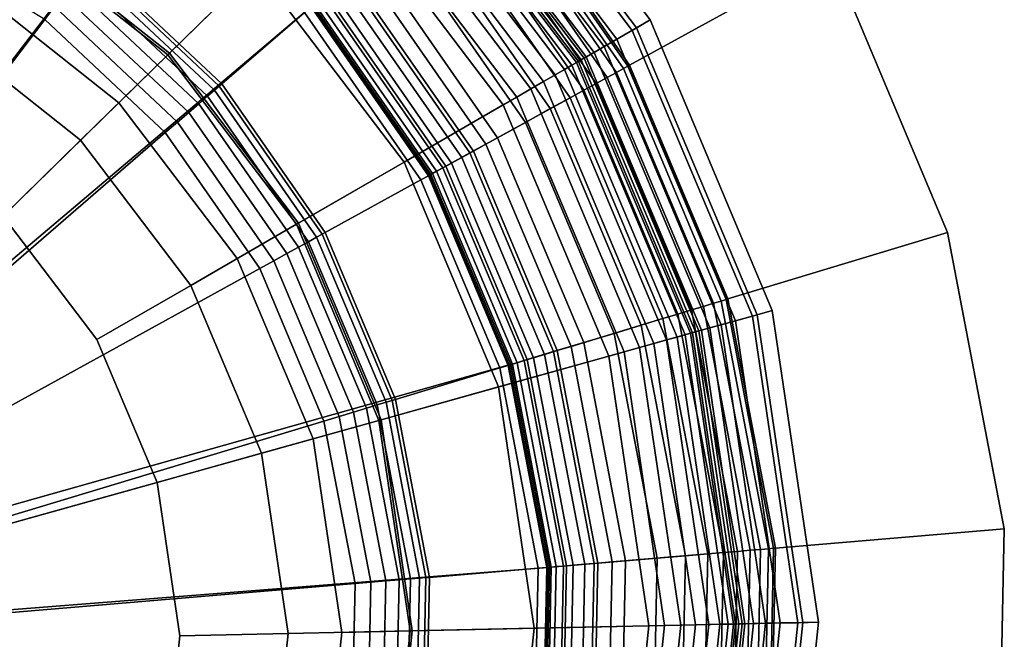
# Model space of a CAD drawing. Extents: x -43.1 to 43.1, y -41.3 to 41.3.
# Tile 500 of 656: x 31.441 to 32.397, y -12.668 to -12.067. Entities that reach past the tile are written whole.
import ezdxf

# ---------------------------------------------------------------- set-up
doc = ezdxf.new("R2010")
doc.units = 0
for name, color, linetype in [('LAMP', 7, 'CONTINUOUS'), ('LAMP_SUPPORT', 18, 'CONTINUOUS'), ('METAL_BASE', 254, 'CONTINUOUS')]:
    doc.layers.add(name, color=color, linetype=linetype)

msp = doc.modelspace()

# ---------------------------------------------------------------- linework, layer by layer
at = {"layer": 'LAMP'}
for points in [[(31.4242, -11.9711, 22.6428), (31.5865, -12.0997, 22.6428), (31.7614, -11.9283, 22.6352), (31.551, -11.7616, 22.6352)], [(31.8538, -11.8378, 24.3843), (32.0357, -12.0774, 24.3843), (32.0531, -12.0673, 24.6401), (31.8681, -11.8238, 24.6401)], [(31.8681, -11.8238, 24.6401), (32.0531, -12.0673, 24.6401), (32.0399, -12.075, 24.7579), (31.8572, -11.8344, 24.7579)], [(31.8572, -11.8344, 24.7579), (32.0399, -12.075, 24.7579), (31.9891, -12.1043, 24.8806), (31.8153, -11.8755, 24.8806)], [(31.8415, -11.8498, 24.0998), (32.0209, -12.0859, 24.0998), (32.0357, -12.0774, 24.3843), (31.8538, -11.8378, 24.3843)], [(31.8313, -11.8598, 23.7996), (32.0085, -12.0931, 23.7996), (32.0209, -12.0859, 24.0998), (31.8415, -11.8498, 24.0998)], [(31.817, -11.8738, 23.2036), (31.9912, -12.1031, 23.2036), (31.9987, -12.0988, 23.4966), (31.8232, -11.8677, 23.4966)], [(31.8232, -11.8677, 23.4966), (31.9987, -12.0988, 23.4966), (32.0085, -12.0931, 23.7996), (31.8313, -11.8598, 23.7996)], [(31.4855, -11.8698, 25.107), (31.6711, -12.0168, 25.107), (31.585, -12.1012, 25.1939), (31.4231, -11.973, 25.1939)], [(31.8153, -11.8755, 24.8806), (31.9891, -12.1043, 24.8806), (31.9106, -12.1496, 24.9998), (31.7506, -11.9389, 24.9998)], [(31.8107, -11.88, 22.6997), (31.9835, -12.1075, 22.6997), (31.9862, -12.106, 22.9337), (31.8129, -11.8778, 22.9337)], [(31.8129, -11.8778, 22.9337), (31.9862, -12.106, 22.9337), (31.9912, -12.1031, 23.2036), (31.817, -11.8738, 23.2036)], [(31.7997, -11.8908, 22.6586), (31.9701, -12.1153, 22.6586), (31.9772, -12.1112, 22.6707), (31.8055, -11.8851, 22.6707)], [(31.8055, -11.8851, 22.6707), (31.9772, -12.1112, 22.6707), (31.9818, -12.1085, 22.6845), (31.8093, -11.8813, 22.6845)], [(31.8093, -11.8813, 22.6845), (31.9818, -12.1085, 22.6845), (31.9835, -12.1075, 22.6997), (31.8107, -11.88, 22.6997)], [(31.792, -11.8983, 22.6486), (31.9609, -12.1206, 22.6486), (31.9701, -12.1153, 22.6586), (31.7997, -11.8908, 22.6586)], [(31.7726, -11.9174, 22.6365), (31.9373, -12.1342, 22.6365), (31.9498, -12.127, 22.6411), (31.7829, -11.9073, 22.6411)], [(31.7829, -11.9073, 22.6411), (31.9498, -12.127, 22.6411), (31.9609, -12.1206, 22.6486), (31.792, -11.8983, 22.6486)], [(31.7614, -11.9283, 22.6352), (31.9237, -12.1421, 22.6352), (31.9373, -12.1342, 22.6365), (31.7726, -11.9174, 22.6365)], [(31.5865, -12.0997, 22.6428), (31.7117, -12.2646, 22.6428), (31.9237, -12.1421, 22.6352), (31.7614, -11.9283, 22.6352)], [(31.7506, -11.9389, 24.9998), (31.9106, -12.1496, 24.9998), (31.8143, -12.2053, 25.107), (31.6711, -12.0168, 25.107)], [(31.3887, -12.0298, 22.1434), (31.2152, -11.9526, 22.1434), (30.9965, -12.6777, 22.1433), (31.5375, -12.1477, 22.1433)], [(31.4231, -11.973, 25.1939), (31.585, -12.1012, 25.1939), (31.5003, -12.1841, 25.2522), (31.3617, -12.0744, 25.2522)], [(31.3887, -12.0298, 22.1434), (31.5375, -12.1477, 22.1433), (31.5865, -12.0997, 22.6428), (31.4242, -11.9711, 22.6428)], [(31.6711, -12.0168, 25.107), (31.8143, -12.2053, 25.107), (31.7098, -12.2656, 25.1939), (31.585, -12.1012, 25.1939)], [(32.0357, -12.0774, 24.3843), (32.1524, -12.3547, 24.3843), (32.1717, -12.3493, 24.6401), (32.0531, -12.0673, 24.6401)], [(32.0531, -12.0673, 24.6401), (32.1717, -12.3493, 24.6401), (32.157, -12.3534, 24.7579), (32.0399, -12.075, 24.7579)], [(31.3617, -12.0744, 25.2522), (31.5003, -12.1841, 25.2522), (31.4252, -12.2577, 25.2735), (31.3073, -12.1643, 25.2735)], [(32.0399, -12.075, 24.7579), (32.157, -12.3534, 24.7579), (32.1005, -12.3692, 24.8806), (31.9891, -12.1043, 24.8806)], [(32.0209, -12.0859, 24.0998), (32.1359, -12.3593, 24.0998), (32.1524, -12.3547, 24.3843), (32.0357, -12.0774, 24.3843)], [(32.0085, -12.0931, 23.7996), (32.1222, -12.3631, 23.7996), (32.1359, -12.3593, 24.0998), (32.0209, -12.0859, 24.0998)], [(31.9987, -12.0988, 23.4966), (32.1112, -12.3662, 23.4966), (32.1222, -12.3631, 23.7996), (32.0085, -12.0931, 23.7996)], [(31.585, -12.1012, 25.1939), (31.7098, -12.2656, 25.1939), (31.6072, -12.3249, 25.2522), (31.5003, -12.1841, 25.2522)], [(31.5375, -12.1477, 22.1433), (31.6524, -12.2988, 22.1433), (31.7117, -12.2646, 22.6428), (31.5865, -12.0997, 22.6428)], [(31.9891, -12.1043, 24.8806), (32.1005, -12.3692, 24.8806), (32.0132, -12.3936, 24.9998), (31.9106, -12.1496, 24.9998)], [(31.9818, -12.1085, 22.6845), (32.0924, -12.3714, 22.6845), (32.0943, -12.3709, 22.6997), (31.9835, -12.1075, 22.6997)], [(31.9835, -12.1075, 22.6997), (32.0943, -12.3709, 22.6997), (32.0973, -12.3701, 22.9337), (31.9862, -12.106, 22.9337)], [(31.9862, -12.106, 22.9337), (32.0973, -12.3701, 22.9337), (32.1029, -12.3685, 23.2036), (31.9912, -12.1031, 23.2036)], [(31.9912, -12.1031, 23.2036), (32.1029, -12.3685, 23.2036), (32.1112, -12.3662, 23.4966), (31.9987, -12.0988, 23.4966)], [(31.9609, -12.1206, 22.6486), (32.0691, -12.3779, 22.6486), (32.0794, -12.3751, 22.6586), (31.9701, -12.1153, 22.6586)], [(31.9701, -12.1153, 22.6586), (32.0794, -12.3751, 22.6586), (32.0873, -12.3728, 22.6707), (31.9772, -12.1112, 22.6707)], [(31.9772, -12.1112, 22.6707), (32.0873, -12.3728, 22.6707), (32.0924, -12.3714, 22.6845), (31.9818, -12.1085, 22.6845)], [(31.9373, -12.1342, 22.6365), (32.0429, -12.3853, 22.6365), (32.0568, -12.3814, 22.6411), (31.9498, -12.127, 22.6411)], [(31.9498, -12.127, 22.6411), (32.0568, -12.3814, 22.6411), (32.0691, -12.3779, 22.6486), (31.9609, -12.1206, 22.6486)], [(31.9237, -12.1421, 22.6352), (32.0278, -12.3895, 22.6352), (32.0429, -12.3853, 22.6365), (31.9373, -12.1342, 22.6365)], [(31.7117, -12.2646, 22.6428), (31.792, -12.4554, 22.6428), (32.0278, -12.3895, 22.6352), (31.9237, -12.1421, 22.6352)], [(31.6524, -12.2988, 22.1433), (31.5375, -12.1477, 22.1433), (30.9965, -12.6777, 22.1433), (31.726, -12.4739, 22.1433)], [(31.9106, -12.1496, 24.9998), (32.0132, -12.3936, 24.9998), (31.9061, -12.4235, 25.107), (31.8143, -12.2053, 25.107)], [(31.5003, -12.1841, 25.2522), (31.6072, -12.3249, 25.2522), (31.5162, -12.3775, 25.2735), (31.4252, -12.2577, 25.2735)], [(31.8143, -12.2053, 25.107), (31.9061, -12.4235, 25.107), (31.7899, -12.456, 25.1939), (31.7098, -12.2656, 25.1939)], [(31.5162, -12.3775, 25.2735), (31.5746, -12.5162, 25.2735), (30.9965, -12.6777, 25.2735), (31.4252, -12.2577, 25.2735)], [(31.7098, -12.2656, 25.1939), (31.7899, -12.456, 25.1939), (31.6758, -12.4879, 25.2522), (31.6072, -12.3249, 25.2522)], [(31.6524, -12.2988, 22.1433), (31.726, -12.4739, 22.1433), (31.792, -12.4554, 22.6428), (31.7117, -12.2646, 22.6428)], [(31.6072, -12.3249, 25.2522), (31.6758, -12.4879, 25.2522), (31.5746, -12.5162, 25.2735), (31.5162, -12.3775, 25.2735)], [(32.157, -12.3534, 24.7579), (32.2012, -12.6522, 24.7579), (32.1426, -12.6534, 24.8806), (32.1005, -12.3692, 24.8806)], [(32.1359, -12.3593, 24.0998), (32.1793, -12.6526, 24.0998), (32.1964, -12.6523, 24.3843), (32.1524, -12.3547, 24.3843)], [(32.1524, -12.3547, 24.3843), (32.1964, -12.6523, 24.3843), (32.2165, -12.6518, 24.6401), (32.1717, -12.3493, 24.6401)], [(32.1717, -12.3493, 24.6401), (32.2165, -12.6518, 24.6401), (32.2012, -12.6522, 24.7579), (32.157, -12.3534, 24.7579)], [(32.1112, -12.3662, 23.4966), (32.1536, -12.6532, 23.4966), (32.165, -12.6529, 23.7996), (32.1222, -12.3631, 23.7996)], [(32.1222, -12.3631, 23.7996), (32.165, -12.6529, 23.7996), (32.1793, -12.6526, 24.0998), (32.1359, -12.3593, 24.0998)], [(32.1005, -12.3692, 24.8806), (32.1426, -12.6534, 24.8806), (32.052, -12.6553, 24.9998), (32.0132, -12.3936, 24.9998)], [(32.0691, -12.3779, 22.6486), (32.11, -12.6541, 22.6486), (32.1207, -12.6539, 22.6586), (32.0794, -12.3751, 22.6586)], [(32.0794, -12.3751, 22.6586), (32.1207, -12.6539, 22.6586), (32.1289, -12.6537, 22.6707), (32.0873, -12.3728, 22.6707)], [(32.0873, -12.3728, 22.6707), (32.1289, -12.6537, 22.6707), (32.1342, -12.6536, 22.6845), (32.0924, -12.3714, 22.6845)], [(32.0924, -12.3714, 22.6845), (32.1342, -12.6536, 22.6845), (32.1361, -12.6536, 22.6997), (32.0943, -12.3709, 22.6997)], [(32.0943, -12.3709, 22.6997), (32.1361, -12.6536, 22.6997), (32.1392, -12.6535, 22.9337), (32.0973, -12.3701, 22.9337)], [(32.0973, -12.3701, 22.9337), (32.1392, -12.6535, 22.9337), (32.145, -12.6534, 23.2036), (32.1029, -12.3685, 23.2036)], [(32.1029, -12.3685, 23.2036), (32.145, -12.6534, 23.2036), (32.1536, -12.6532, 23.4966), (32.1112, -12.3662, 23.4966)], [(32.0429, -12.3853, 22.6365), (32.0828, -12.6547, 22.6365), (32.0972, -12.6544, 22.6411), (32.0568, -12.3814, 22.6411)], [(32.0568, -12.3814, 22.6411), (32.0972, -12.6544, 22.6411), (32.11, -12.6541, 22.6486), (32.0691, -12.3779, 22.6486)], [(31.792, -12.4554, 22.6428), (31.8223, -12.6602, 22.6428), (32.0671, -12.655, 22.6352), (32.0278, -12.3895, 22.6352)], [(32.0132, -12.3936, 24.9998), (32.052, -12.6553, 24.9998), (31.9407, -12.6577, 25.107), (31.9061, -12.4235, 25.107)], [(32.0278, -12.3895, 22.6352), (32.0671, -12.655, 22.6352), (32.0828, -12.6547, 22.6365), (32.0429, -12.3853, 22.6365)], [(31.9061, -12.4235, 25.107), (31.9407, -12.6577, 25.107), (31.8202, -12.6603, 25.1939), (31.7899, -12.456, 25.1939)], [(31.7899, -12.456, 25.1939), (31.8202, -12.6603, 25.1939), (31.7017, -12.6628, 25.2522), (31.6758, -12.4879, 25.2522)], [(31.726, -12.4739, 22.1433), (31.7538, -12.6617, 22.1433), (31.8223, -12.6602, 22.6428), (31.792, -12.4554, 22.6428)], [(31.7538, -12.6617, 22.1433), (31.726, -12.4739, 22.1433), (30.9965, -12.6777, 22.1433), (31.734, -12.8505, 22.1433)], [(31.6758, -12.4879, 25.2522), (31.7017, -12.6628, 25.2522), (31.5966, -12.665, 25.2735), (31.5746, -12.5162, 25.2735)], [(31.5966, -12.665, 25.2735), (31.5809, -12.8146, 25.2735), (30.9965, -12.6777, 25.2735), (31.5746, -12.5162, 25.2735)], [(32.2012, -12.6522, 24.7579), (32.1697, -12.9526, 24.7579), (32.1127, -12.9392, 24.8806), (32.1426, -12.6534, 24.8806)], [(32.165, -12.6529, 23.7996), (32.1345, -12.9443, 23.7996), (32.1484, -12.9476, 24.0998), (32.1793, -12.6526, 24.0998)], [(32.1793, -12.6526, 24.0998), (32.1484, -12.9476, 24.0998), (32.1651, -12.9515, 24.3843), (32.1964, -12.6523, 24.3843)], [(32.1964, -12.6523, 24.3843), (32.1651, -12.9515, 24.3843), (32.1846, -12.956, 24.6401), (32.2165, -12.6518, 24.6401)], [(32.2165, -12.6518, 24.6401), (32.1846, -12.956, 24.6401), (32.1697, -12.9526, 24.7579), (32.2012, -12.6522, 24.7579)], [(31.8202, -12.6603, 25.1939), (31.7986, -12.8656, 25.1939), (31.6832, -12.8386, 25.2522), (31.7017, -12.6628, 25.2522)], [(31.7538, -12.6617, 22.1433), (31.734, -12.8505, 22.1433), (31.8007, -12.8661, 22.6428), (31.8223, -12.6602, 22.6428)], [(31.9407, -12.6577, 25.107), (31.916, -12.8931, 25.107), (31.7986, -12.8656, 25.1939), (31.8202, -12.6603, 25.1939)], [(31.8223, -12.6602, 22.6428), (31.8007, -12.8661, 22.6428), (32.0391, -12.922, 22.6352), (32.0671, -12.655, 22.6352)], [(32.052, -12.6553, 24.9998), (32.0244, -12.9185, 24.9998), (31.916, -12.8931, 25.107), (31.9407, -12.6577, 25.107)], [(32.1426, -12.6534, 24.8806), (32.1127, -12.9392, 24.8806), (32.0244, -12.9185, 24.9998), (32.052, -12.6553, 24.9998)], [(32.0671, -12.655, 22.6352), (32.0391, -12.922, 22.6352), (32.0544, -12.9255, 22.6365), (32.0828, -12.6547, 22.6365)], [(32.0828, -12.6547, 22.6365), (32.0544, -12.9255, 22.6365), (32.0684, -12.9288, 22.6411), (32.0972, -12.6544, 22.6411)], [(32.0972, -12.6544, 22.6411), (32.0684, -12.9288, 22.6411), (32.0809, -12.9318, 22.6486), (32.11, -12.6541, 22.6486)], [(32.11, -12.6541, 22.6486), (32.0809, -12.9318, 22.6486), (32.0913, -12.9342, 22.6586), (32.1207, -12.6539, 22.6586)], [(32.1207, -12.6539, 22.6586), (32.0913, -12.9342, 22.6586), (32.0993, -12.9361, 22.6707), (32.1289, -12.6537, 22.6707)], [(32.1289, -12.6537, 22.6707), (32.0993, -12.9361, 22.6707), (32.1045, -12.9373, 22.6845), (32.1342, -12.6536, 22.6845)], [(32.1342, -12.6536, 22.6845), (32.1045, -12.9373, 22.6845), (32.1064, -12.9377, 22.6997), (32.1361, -12.6536, 22.6997)], [(32.1361, -12.6536, 22.6997), (32.1064, -12.9377, 22.6997), (32.1093, -12.9384, 22.9337), (32.1392, -12.6535, 22.9337)], [(32.1392, -12.6535, 22.9337), (32.1093, -12.9384, 22.9337), (32.115, -12.9397, 23.2036), (32.145, -12.6534, 23.2036)], [(32.145, -12.6534, 23.2036), (32.115, -12.9397, 23.2036), (32.1234, -12.9417, 23.4966), (32.1536, -12.6532, 23.4966)], [(32.1536, -12.6532, 23.4966), (32.1234, -12.9417, 23.4966), (32.1345, -12.9443, 23.7996), (32.165, -12.6529, 23.7996)], [(31.7017, -12.6628, 25.2522), (31.6832, -12.8386, 25.2522), (31.5809, -12.8146, 25.2735), (31.5966, -12.665, 25.2735)]]:
    msp.add_3dface(points, dxfattribs=at)
at = {"layer": 'LAMP_SUPPORT'}
for points in [[(31.0114, -12.6572, 21.5662), (31.408, -11.8136, 21.5662), (31.579, -11.9171, 21.5662)], [(32.0272, -12.1144, 18.9723), (31.8874, -11.9135, 18.9723), (31.8815, -11.9185, 18.9601), (32.0204, -12.1182, 18.9601)], [(32.0204, -12.1182, 22.5061), (31.8815, -11.9185, 22.5061), (31.8874, -11.9135, 22.4939), (32.0272, -12.1144, 22.4939)], [(32.0315, -12.1121, 18.9861), (31.8911, -11.9102, 18.9861), (31.8874, -11.9135, 18.9723), (32.0272, -12.1144, 18.9723)], [(32.0272, -12.1144, 22.4939), (31.8874, -11.9135, 22.4939), (31.8911, -11.9102, 22.48), (32.0315, -12.1121, 22.48)], [(32.033, -12.1112, 19.0011), (31.8925, -11.9091, 19.0011), (31.8911, -11.9102, 18.9861), (32.0315, -12.1121, 18.9861)], [(32.0315, -12.1121, 22.48), (31.8911, -11.9102, 22.48), (31.8925, -11.9091, 22.465), (32.033, -12.1112, 22.465)], [(32.033, -12.1112, 22.465), (31.8925, -11.9091, 22.465), (31.8925, -11.9091, 19.0011), (32.033, -12.1112, 19.0011)], [(31.0114, -12.6572, 21.5662), (31.579, -11.9171, 21.5662), (31.7248, -12.0539, 21.5662)], [(31.7176, -12.0601, 18.8701), (31.5733, -11.9246, 18.8701), (31.5093, -12.0091, 17.848), (31.6374, -12.1294, 17.848)], [(32.0115, -12.1231, 18.9499), (31.8738, -11.9252, 18.9499), (31.8646, -11.9331, 18.9421), (32.0008, -12.129, 18.9421)], [(32.0008, -12.129, 22.524), (31.8646, -11.9331, 22.524), (31.8738, -11.9252, 22.5162), (32.0115, -12.1231, 22.5162)], [(32.0204, -12.1182, 18.9601), (31.8815, -11.9185, 18.9601), (31.8738, -11.9252, 18.9499), (32.0115, -12.1231, 18.9499)], [(32.0115, -12.1231, 22.5162), (31.8738, -11.9252, 22.5162), (31.8815, -11.9185, 22.5061), (32.0204, -12.1182, 22.5061)], [(32.0008, -12.129, 18.9421), (31.8646, -11.9331, 18.9421), (31.8541, -11.9422, 18.9372), (31.9887, -12.1356, 18.9372)], [(31.9887, -12.1356, 22.5289), (31.8541, -11.9422, 22.5289), (31.8646, -11.9331, 22.524), (32.0008, -12.129, 22.524)], [(31.9887, -12.1356, 18.9372), (31.8541, -11.9422, 18.9372), (31.8427, -11.952, 18.9354), (31.9755, -12.1429, 18.9354)], [(31.9755, -12.1429, 22.5307), (31.8427, -11.952, 22.5307), (31.8541, -11.9422, 22.5289), (31.9887, -12.1356, 22.5289)], [(31.8938, -12.1878, 22.5307), (31.7722, -12.013, 22.5307), (31.8427, -11.952, 22.5307), (31.9755, -12.1429, 22.5307)], [(31.9755, -12.1429, 18.9354), (31.8427, -11.952, 18.9354), (31.8261, -11.9664, 18.9338), (31.9562, -12.1534, 18.9338)], [(31.9562, -12.1534, 18.9338), (31.8261, -11.9664, 18.9338), (31.8053, -11.9844, 18.929), (31.9321, -12.1667, 18.929)], [(31.4655, -12.0668, 17.7827), (31.3281, -11.9837, 17.7827), (31.1774, -12.3041, 17.7827), (31.2515, -12.3489, 17.7827)], [(31.9321, -12.1667, 18.929), (31.8053, -11.9844, 18.929), (31.782, -12.0045, 18.9214), (31.9051, -12.1816, 18.9214)], [(31.6349, -12.1315, 17.8327), (31.5073, -12.0117, 17.8327), (31.5035, -12.0167, 17.8188), (31.6302, -12.1356, 17.8188)], [(31.6374, -12.1294, 17.848), (31.5093, -12.0091, 17.848), (31.5073, -12.0117, 17.8327), (31.6349, -12.1315, 17.8327)], [(31.9051, -12.1816, 18.9214), (31.782, -12.0045, 18.9214), (31.7588, -12.0245, 18.9114), (31.8783, -12.1963, 18.9114)], [(31.6302, -12.1356, 17.8188), (31.5035, -12.0167, 17.8188), (31.4982, -12.0237, 17.8067), (31.6235, -12.1414, 17.8067)], [(31.8816, -12.1945, 22.5291), (31.7616, -12.0221, 22.5291), (31.7722, -12.013, 22.5307), (31.8938, -12.1878, 22.5307)], [(31.6235, -12.1414, 17.8067), (31.4982, -12.0237, 17.8067), (31.4915, -12.0326, 17.7967), (31.6151, -12.1486, 17.7967)], [(31.8783, -12.1963, 18.9114), (31.7588, -12.0245, 18.9114), (31.7386, -12.042, 18.8993), (31.8549, -12.2092, 18.8993)], [(31.8604, -12.2062, 22.5173), (31.7434, -12.0379, 22.5173), (31.7519, -12.0305, 22.5245), (31.8703, -12.2007, 22.5245)], [(31.8703, -12.2007, 22.5245), (31.7519, -12.0305, 22.5245), (31.7616, -12.0221, 22.5291), (31.8816, -12.1945, 22.5291)], [(31.6151, -12.1486, 17.7967), (31.4915, -12.0326, 17.7967), (31.4836, -12.0429, 17.7891), (31.6053, -12.1571, 17.7891)], [(31.8521, -12.2107, 22.5079), (31.7362, -12.044, 22.5079), (31.7434, -12.0379, 22.5173), (31.8604, -12.2062, 22.5173)], [(31.6053, -12.1571, 17.7891), (31.4836, -12.0429, 17.7891), (31.4749, -12.0544, 17.7843), (31.5944, -12.1665, 17.7843)], [(31.8549, -12.2092, 18.8993), (31.7386, -12.042, 18.8993), (31.724, -12.0546, 18.8854), (31.8379, -12.2185, 18.8854)], [(31.8418, -12.2164, 22.4838), (31.7273, -12.0517, 22.4838), (31.7308, -12.0487, 22.4966), (31.8458, -12.2142, 22.4966)], [(31.8458, -12.2142, 22.4966), (31.7308, -12.0487, 22.4966), (31.7362, -12.044, 22.5079), (31.8521, -12.2107, 22.5079)], [(31.0114, -12.6572, 21.5662), (31.7248, -12.0539, 21.5662), (31.8389, -12.218, 21.5662), (31.9164, -12.4022, 21.5662)], [(31.5944, -12.1665, 17.7843), (31.4749, -12.0544, 17.7843), (31.4655, -12.0668, 17.7827), (31.5826, -12.1767, 17.7827)], [(31.8306, -12.2226, 18.8701), (31.7176, -12.0601, 18.8701), (31.6374, -12.1294, 17.848), (31.7378, -12.2736, 17.848)], [(31.8379, -12.2185, 18.8854), (31.724, -12.0546, 18.8854), (31.7176, -12.0601, 18.8701), (31.8306, -12.2226, 18.8701)], [(31.8389, -12.218, 21.5662), (31.7248, -12.0539, 21.5662), (31.726, -12.0528, 22.4698), (31.8404, -12.2172, 22.4698)], [(31.8404, -12.2172, 22.4698), (31.726, -12.0528, 22.4698), (31.7273, -12.0517, 22.4838), (31.8418, -12.2164, 22.4838)], [(31.5826, -12.1767, 17.7827), (31.4655, -12.0668, 17.7827), (31.2515, -12.3489, 17.7827), (31.3146, -12.4082, 17.7827)], [(32.1221, -12.3401, 18.9723), (32.0272, -12.1144, 18.9723), (32.0204, -12.1182, 18.9601), (32.1147, -12.3423, 18.9601)], [(32.1147, -12.3423, 22.5061), (32.0204, -12.1182, 22.5061), (32.0272, -12.1144, 22.4939), (32.1221, -12.3401, 22.4939)], [(32.1268, -12.3386, 18.9861), (32.0315, -12.1121, 18.9861), (32.0272, -12.1144, 18.9723), (32.1221, -12.3401, 18.9723)], [(32.1221, -12.3401, 22.4939), (32.0272, -12.1144, 22.4939), (32.0315, -12.1121, 22.48), (32.1268, -12.3386, 22.48)], [(32.1285, -12.3381, 19.0011), (32.033, -12.1112, 19.0011), (32.0315, -12.1121, 18.9861), (32.1268, -12.3386, 18.9861)], [(32.1268, -12.3386, 22.48), (32.0315, -12.1121, 22.48), (32.033, -12.1112, 22.465), (32.1285, -12.3381, 22.465)], [(32.1285, -12.3381, 22.465), (32.033, -12.1112, 22.465), (32.033, -12.1112, 19.0011), (32.1285, -12.3381, 19.0011)], [(32.1049, -12.3453, 18.9499), (32.0115, -12.1231, 18.9499), (32.0008, -12.129, 18.9421), (32.0933, -12.3488, 18.9421)], [(32.0933, -12.3488, 22.524), (32.0008, -12.129, 22.524), (32.0115, -12.1231, 22.5162), (32.1049, -12.3453, 22.5162)], [(32.1147, -12.3423, 18.9601), (32.0204, -12.1182, 18.9601), (32.0115, -12.1231, 18.9499), (32.1049, -12.3453, 18.9499)], [(32.1049, -12.3453, 22.5162), (32.0115, -12.1231, 22.5162), (32.0204, -12.1182, 22.5061), (32.1147, -12.3423, 22.5061)], [(31.7294, -12.2782, 17.8188), (31.6302, -12.1356, 17.8188), (31.6235, -12.1414, 17.8067), (31.7216, -12.2825, 17.8067)], [(31.7349, -12.2752, 17.8327), (31.6349, -12.1315, 17.8327), (31.6302, -12.1356, 17.8188), (31.7294, -12.2782, 17.8188)], [(31.7378, -12.2736, 17.848), (31.6374, -12.1294, 17.848), (31.6349, -12.1315, 17.8327), (31.7349, -12.2752, 17.8327)], [(32.08, -12.3528, 18.9372), (31.9887, -12.1356, 18.9372), (31.9755, -12.1429, 18.9354), (32.0656, -12.3571, 18.9354)], [(32.0656, -12.3571, 22.5307), (31.9755, -12.1429, 22.5307), (31.9887, -12.1356, 22.5289), (32.08, -12.3528, 22.5289)], [(32.0933, -12.3488, 18.9421), (32.0008, -12.129, 18.9421), (31.9887, -12.1356, 18.9372), (32.08, -12.3528, 18.9372)], [(32.08, -12.3528, 22.5289), (31.9887, -12.1356, 22.5289), (32.0008, -12.129, 22.524), (32.0933, -12.3488, 22.524)], [(31.7216, -12.2825, 17.8067), (31.6235, -12.1414, 17.8067), (31.6151, -12.1486, 17.7967), (31.7119, -12.2879, 17.7967)], [(31.9764, -12.3841, 22.5307), (31.8938, -12.1878, 22.5307), (31.9755, -12.1429, 22.5307), (32.0656, -12.3571, 22.5307)], [(32.0656, -12.3571, 18.9354), (31.9755, -12.1429, 18.9354), (31.9562, -12.1534, 18.9338), (32.0446, -12.3635, 18.9338)], [(31.7119, -12.2879, 17.7967), (31.6151, -12.1486, 17.7967), (31.6053, -12.1571, 17.7891), (31.7006, -12.2941, 17.7891)], [(32.0446, -12.3635, 18.9338), (31.9562, -12.1534, 18.9338), (31.9321, -12.1667, 18.929), (32.0183, -12.3715, 18.929)], [(31.7006, -12.2941, 17.7891), (31.6053, -12.1571, 17.7891), (31.5944, -12.1665, 17.7843), (31.6879, -12.3011, 17.7843)], [(31.6879, -12.3011, 17.7843), (31.5944, -12.1665, 17.7843), (31.5826, -12.1767, 17.7827), (31.6743, -12.3086, 17.7827)], [(32.0183, -12.3715, 18.929), (31.9321, -12.1667, 18.929), (31.9051, -12.1816, 18.9214), (31.9887, -12.3804, 18.9214)], [(31.6743, -12.3086, 17.7827), (31.5826, -12.1767, 17.7827), (31.3146, -12.4082, 17.7827), (31.364, -12.4793, 17.7827)], [(31.9887, -12.3804, 18.9214), (31.9051, -12.1816, 18.9214), (31.8783, -12.1963, 18.9114), (31.9595, -12.3892, 18.9114)], [(31.963, -12.3882, 22.5291), (31.8816, -12.1945, 22.5291), (31.8938, -12.1878, 22.5307), (31.9764, -12.3841, 22.5307)], [(31.9595, -12.3892, 18.9114), (31.8783, -12.1963, 18.9114), (31.8549, -12.2092, 18.8993), (31.9339, -12.397, 18.8993)], [(31.9399, -12.3951, 22.5173), (31.8604, -12.2062, 22.5173), (31.8703, -12.2007, 22.5245), (31.9507, -12.3919, 22.5245)], [(31.9507, -12.3919, 22.5245), (31.8703, -12.2007, 22.5245), (31.8816, -12.1945, 22.5291), (31.963, -12.3882, 22.5291)], [(31.9339, -12.397, 18.8993), (31.8549, -12.2092, 18.8993), (31.8379, -12.2185, 18.8854), (31.9153, -12.4026, 18.8854)], [(31.924, -12.4, 22.4966), (31.8458, -12.2142, 22.4966), (31.8521, -12.2107, 22.5079), (31.9309, -12.3979, 22.5079)], [(31.9309, -12.3979, 22.5079), (31.8521, -12.2107, 22.5079), (31.8604, -12.2062, 22.5173), (31.9399, -12.3951, 22.5173)], [(31.9074, -12.405, 18.8701), (31.8306, -12.2226, 18.8701), (31.7378, -12.2736, 17.848), (31.8059, -12.4356, 17.848)], [(31.9153, -12.4026, 18.8854), (31.8379, -12.2185, 18.8854), (31.8306, -12.2226, 18.8701), (31.9074, -12.405, 18.8701)], [(31.9164, -12.4022, 21.5662), (31.8389, -12.218, 21.5662), (31.8404, -12.2172, 22.4698), (31.918, -12.4018, 22.4698)], [(31.918, -12.4018, 22.4698), (31.8404, -12.2172, 22.4698), (31.8418, -12.2164, 22.4838), (31.9196, -12.4013, 22.4838)], [(31.9196, -12.4013, 22.4838), (31.8418, -12.2164, 22.4838), (31.8458, -12.2142, 22.4966), (31.924, -12.4, 22.4966)], [(31.7968, -12.4384, 17.8188), (31.7294, -12.2782, 17.8188), (31.7216, -12.2825, 17.8067), (31.7883, -12.441, 17.8067)], [(31.8028, -12.4366, 17.8327), (31.7349, -12.2752, 17.8327), (31.7294, -12.2782, 17.8188), (31.7968, -12.4384, 17.8188)], [(31.8059, -12.4356, 17.848), (31.7378, -12.2736, 17.848), (31.7349, -12.2752, 17.8327), (31.8028, -12.4366, 17.8327)], [(31.7777, -12.4442, 17.7967), (31.7119, -12.2879, 17.7967), (31.7006, -12.2941, 17.7891), (31.7653, -12.4479, 17.7891)], [(31.7883, -12.441, 17.8067), (31.7216, -12.2825, 17.8067), (31.7119, -12.2879, 17.7967), (31.7777, -12.4442, 17.7967)], [(31.7653, -12.4479, 17.7891), (31.7006, -12.2941, 17.7891), (31.6879, -12.3011, 17.7843), (31.7514, -12.4521, 17.7843)], [(31.7366, -12.4566, 17.7827), (31.6743, -12.3086, 17.7827), (31.364, -12.4793, 17.7827), (31.3976, -12.5591, 17.7827)], [(31.7514, -12.4521, 17.7843), (31.6879, -12.3011, 17.7843), (31.6743, -12.3086, 17.7827), (31.7366, -12.4566, 17.7827)], [(32.1502, -12.582, 18.9499), (32.1049, -12.3453, 18.9499), (32.0933, -12.3488, 18.9421), (32.138, -12.5831, 18.9421)], [(32.138, -12.5831, 22.524), (32.0933, -12.3488, 22.524), (32.1049, -12.3453, 22.5162), (32.1502, -12.582, 22.5162)], [(32.1603, -12.5812, 18.9601), (32.1147, -12.3423, 18.9601), (32.1049, -12.3453, 18.9499), (32.1502, -12.582, 18.9499)], [(32.1502, -12.582, 22.5162), (32.1049, -12.3453, 22.5162), (32.1147, -12.3423, 22.5061), (32.1603, -12.5812, 22.5061)], [(32.168, -12.5805, 18.9723), (32.1221, -12.3401, 18.9723), (32.1147, -12.3423, 18.9601), (32.1603, -12.5812, 18.9601)], [(32.1603, -12.5812, 22.5061), (32.1147, -12.3423, 22.5061), (32.1221, -12.3401, 22.4939), (32.168, -12.5805, 22.4939)], [(32.173, -12.5801, 18.9861), (32.1268, -12.3386, 18.9861), (32.1221, -12.3401, 18.9723), (32.168, -12.5805, 18.9723)], [(32.168, -12.5805, 22.4939), (32.1221, -12.3401, 22.4939), (32.1268, -12.3386, 22.48), (32.173, -12.5801, 22.48)], [(32.1747, -12.58, 19.0011), (32.1285, -12.3381, 19.0011), (32.1268, -12.3386, 18.9861), (32.173, -12.5801, 18.9861)], [(32.173, -12.5801, 22.48), (32.1268, -12.3386, 22.48), (32.1285, -12.3381, 22.465), (32.1747, -12.58, 22.465)], [(32.1747, -12.58, 22.465), (32.1285, -12.3381, 22.465), (32.1285, -12.3381, 19.0011), (32.1747, -12.58, 19.0011)], [(32.1242, -12.5842, 18.9372), (32.08, -12.3528, 18.9372), (32.0656, -12.3571, 18.9354), (32.1093, -12.5855, 18.9354)], [(32.1093, -12.5855, 22.5307), (32.0656, -12.3571, 22.5307), (32.08, -12.3528, 22.5289), (32.1242, -12.5842, 22.5289)], [(32.138, -12.5831, 18.9421), (32.0933, -12.3488, 18.9421), (32.08, -12.3528, 18.9372), (32.1242, -12.5842, 18.9372)], [(32.1242, -12.5842, 22.5289), (32.08, -12.3528, 22.5289), (32.0933, -12.3488, 22.524), (32.138, -12.5831, 22.524)], [(32.0163, -12.5933, 22.5307), (31.9764, -12.3841, 22.5307), (32.0656, -12.3571, 22.5307), (32.1093, -12.5855, 22.5307)], [(32.0874, -12.5873, 18.9338), (32.0446, -12.3635, 18.9338), (32.0183, -12.3715, 18.929), (32.0599, -12.5896, 18.929)], [(32.1093, -12.5855, 18.9354), (32.0656, -12.3571, 18.9354), (32.0446, -12.3635, 18.9338), (32.0874, -12.5873, 18.9338)], [(32.0599, -12.5896, 18.929), (32.0183, -12.3715, 18.929), (31.9887, -12.3804, 18.9214), (32.0292, -12.5922, 18.9214)], [(32.0292, -12.5922, 18.9214), (31.9887, -12.3804, 18.9214), (31.9595, -12.3892, 18.9114), (31.9987, -12.5948, 18.9114)], [(32.0024, -12.5945, 22.5291), (31.963, -12.3882, 22.5291), (31.9764, -12.3841, 22.5307), (32.0163, -12.5933, 22.5307)], [(31.9987, -12.5948, 18.9114), (31.9595, -12.3892, 18.9114), (31.9339, -12.397, 18.8993), (31.9721, -12.597, 18.8993)], [(31.9784, -12.5965, 22.5173), (31.9399, -12.3951, 22.5173), (31.9507, -12.3919, 22.5245), (31.9897, -12.5956, 22.5245)], [(31.9897, -12.5956, 22.5245), (31.9507, -12.3919, 22.5245), (31.963, -12.3882, 22.5291), (32.0024, -12.5945, 22.5291)], [(31.0241, -12.6719, 21.5662), (31.0114, -12.6572, 21.5662), (31.9164, -12.4022, 21.5662), (31.9539, -12.5986, 21.5662)], [(31.9528, -12.5987, 18.8854), (31.9153, -12.4026, 18.8854), (31.9074, -12.405, 18.8701), (31.9445, -12.5994, 18.8701)], [(31.9721, -12.597, 18.8993), (31.9339, -12.397, 18.8993), (31.9153, -12.4026, 18.8854), (31.9528, -12.5987, 18.8854)], [(31.9539, -12.5986, 21.5662), (31.9164, -12.4022, 21.5662), (31.918, -12.4018, 22.4698), (31.9556, -12.5984, 22.4698)], [(31.9556, -12.5984, 22.4698), (31.918, -12.4018, 22.4698), (31.9196, -12.4013, 22.4838), (31.9572, -12.5983, 22.4838)], [(31.9572, -12.5983, 22.4838), (31.9196, -12.4013, 22.4838), (31.924, -12.4, 22.4966), (31.9618, -12.5979, 22.4966)], [(31.9618, -12.5979, 22.4966), (31.924, -12.4, 22.4966), (31.9309, -12.3979, 22.5079), (31.969, -12.5973, 22.5079)], [(31.969, -12.5973, 22.5079), (31.9309, -12.3979, 22.5079), (31.9399, -12.3951, 22.5173), (31.9784, -12.5965, 22.5173)], [(31.9445, -12.5994, 18.8701), (31.9074, -12.405, 18.8701), (31.8059, -12.4356, 17.848), (31.8389, -12.6083, 17.848)], [(31.8206, -12.6098, 17.8067), (31.7883, -12.441, 17.8067), (31.7777, -12.4442, 17.7967), (31.8095, -12.6107, 17.7967)], [(31.8294, -12.6091, 17.8188), (31.7968, -12.4384, 17.8188), (31.7883, -12.441, 17.8067), (31.8206, -12.6098, 17.8067)], [(31.8356, -12.6085, 17.8327), (31.8028, -12.4366, 17.8327), (31.7968, -12.4384, 17.8188), (31.8294, -12.6091, 17.8188)], [(31.8389, -12.6083, 17.848), (31.8059, -12.4356, 17.848), (31.8028, -12.4366, 17.8327), (31.8356, -12.6085, 17.8327)], [(31.7822, -12.613, 17.7843), (31.7514, -12.4521, 17.7843), (31.7366, -12.4566, 17.7827), (31.7667, -12.6143, 17.7827)], [(31.7966, -12.6118, 17.7891), (31.7653, -12.4479, 17.7891), (31.7514, -12.4521, 17.7843), (31.7822, -12.613, 17.7843)], [(31.8095, -12.6107, 17.7967), (31.7777, -12.4442, 17.7967), (31.7653, -12.4479, 17.7891), (31.7966, -12.6118, 17.7891)], [(31.7667, -12.6143, 17.7827), (31.7366, -12.4566, 17.7827), (31.3976, -12.5591, 17.7827), (31.4138, -12.6441, 17.7827)], [(32.0119, -12.8062, 22.5307), (32.0163, -12.5933, 22.5307), (32.1093, -12.5855, 22.5307), (32.1044, -12.8179, 22.5307)], [(32.1044, -12.8179, 18.9354), (32.1093, -12.5855, 18.9354), (32.0874, -12.5873, 18.9338), (32.0827, -12.8152, 18.9338)], [(32.1194, -12.8198, 18.9372), (32.1242, -12.5842, 18.9372), (32.1093, -12.5855, 18.9354), (32.1044, -12.8179, 18.9354)], [(32.1044, -12.8179, 22.5307), (32.1093, -12.5855, 22.5307), (32.1242, -12.5842, 22.5289), (32.1194, -12.8198, 22.5289)], [(32.1331, -12.8215, 18.9421), (32.138, -12.5831, 18.9421), (32.1242, -12.5842, 18.9372), (32.1194, -12.8198, 18.9372)], [(32.1194, -12.8198, 22.5289), (32.1242, -12.5842, 22.5289), (32.138, -12.5831, 22.524), (32.1331, -12.8215, 22.524)], [(32.1452, -12.823, 18.9499), (32.1502, -12.582, 18.9499), (32.138, -12.5831, 18.9421), (32.1331, -12.8215, 18.9421)], [(32.1331, -12.8215, 22.524), (32.138, -12.5831, 22.524), (32.1502, -12.582, 22.5162), (32.1452, -12.823, 22.5162)], [(32.1553, -12.8243, 18.9601), (32.1603, -12.5812, 18.9601), (32.1502, -12.582, 18.9499), (32.1452, -12.823, 18.9499)], [(32.1452, -12.823, 22.5162), (32.1502, -12.582, 22.5162), (32.1603, -12.5812, 22.5061), (32.1553, -12.8243, 22.5061)], [(32.163, -12.8253, 18.9723), (32.168, -12.5805, 18.9723), (32.1603, -12.5812, 18.9601), (32.1553, -12.8243, 18.9601)], [(32.1553, -12.8243, 22.5061), (32.1603, -12.5812, 22.5061), (32.168, -12.5805, 22.4939), (32.163, -12.8253, 22.4939)], [(32.1679, -12.8259, 18.9861), (32.173, -12.5801, 18.9861), (32.168, -12.5805, 18.9723), (32.163, -12.8253, 18.9723)], [(32.163, -12.8253, 22.4939), (32.168, -12.5805, 22.4939), (32.173, -12.5801, 22.48), (32.1679, -12.8259, 22.48)], [(32.1696, -12.8261, 19.0011), (32.1747, -12.58, 19.0011), (32.173, -12.5801, 18.9861), (32.1679, -12.8259, 18.9861)], [(32.1679, -12.8259, 22.48), (32.173, -12.5801, 22.48), (32.1747, -12.58, 22.465), (32.1696, -12.8261, 22.465)], [(32.1696, -12.8261, 22.465), (32.1747, -12.58, 22.465), (32.1747, -12.58, 19.0011), (32.1696, -12.8261, 19.0011)], [(31.9944, -12.804, 18.9114), (31.9987, -12.5948, 18.9114), (31.9721, -12.597, 18.8993), (31.9679, -12.8007, 18.8993)], [(31.9854, -12.8029, 22.5245), (31.9897, -12.5956, 22.5245), (32.0024, -12.5945, 22.5291), (31.9981, -12.8045, 22.5291)], [(32.0248, -12.8079, 18.9214), (32.0292, -12.5922, 18.9214), (31.9987, -12.5948, 18.9114), (31.9944, -12.804, 18.9114)], [(31.9981, -12.8045, 22.5291), (32.0024, -12.5945, 22.5291), (32.0163, -12.5933, 22.5307), (32.0119, -12.8062, 22.5307)], [(32.0554, -12.8117, 18.929), (32.0599, -12.5896, 18.929), (32.0292, -12.5922, 18.9214), (32.0248, -12.8079, 18.9214)], [(32.0827, -12.8152, 18.9338), (32.0874, -12.5873, 18.9338), (32.0599, -12.5896, 18.929), (32.0554, -12.8117, 18.929)], [(31.0241, -12.6719, 21.5662), (31.9539, -12.5986, 21.5662), (31.9498, -12.7984, 21.5662)], [(31.9404, -12.7972, 18.8701), (31.9445, -12.5994, 18.8701), (31.8389, -12.6083, 17.848), (31.8353, -12.784, 17.848)], [(31.9487, -12.7983, 18.8854), (31.9528, -12.5987, 18.8854), (31.9445, -12.5994, 18.8701), (31.9404, -12.7972, 18.8701)], [(31.9679, -12.8007, 18.8993), (31.9721, -12.597, 18.8993), (31.9528, -12.5987, 18.8854), (31.9487, -12.7983, 18.8854)], [(31.9498, -12.7984, 21.5662), (31.9539, -12.5986, 21.5662), (31.9556, -12.5984, 22.4698), (31.9514, -12.7986, 22.4698)], [(31.9514, -12.7986, 22.4698), (31.9556, -12.5984, 22.4698), (31.9572, -12.5983, 22.4838), (31.9531, -12.7988, 22.4838)], [(31.9531, -12.7988, 22.4838), (31.9572, -12.5983, 22.4838), (31.9618, -12.5979, 22.4966), (31.9576, -12.7994, 22.4966)], [(31.9576, -12.7994, 22.4966), (31.9618, -12.5979, 22.4966), (31.969, -12.5973, 22.5079), (31.9648, -12.8003, 22.5079)], [(31.9648, -12.8003, 22.5079), (31.969, -12.5973, 22.5079), (31.9784, -12.5965, 22.5173), (31.9741, -12.8015, 22.5173)], [(31.9741, -12.8015, 22.5173), (31.9784, -12.5965, 22.5173), (31.9897, -12.5956, 22.5245), (31.9854, -12.8029, 22.5245)], [(31.7634, -12.7749, 17.7827), (31.7667, -12.6143, 17.7827), (31.4138, -12.6441, 17.7827), (31.412, -12.7306, 17.7827)], [(31.7788, -12.7769, 17.7843), (31.7822, -12.613, 17.7843), (31.7667, -12.6143, 17.7827), (31.7634, -12.7749, 17.7827)], [(31.7931, -12.7787, 17.7891), (31.7966, -12.6118, 17.7891), (31.7822, -12.613, 17.7843), (31.7788, -12.7769, 17.7843)], [(31.806, -12.7803, 17.7967), (31.8095, -12.6107, 17.7967), (31.7966, -12.6118, 17.7891), (31.7931, -12.7787, 17.7891)], [(31.817, -12.7817, 17.8067), (31.8206, -12.6098, 17.8067), (31.8095, -12.6107, 17.7967), (31.806, -12.7803, 17.7967)], [(31.8258, -12.7828, 17.8188), (31.8294, -12.6091, 17.8188), (31.8206, -12.6098, 17.8067), (31.817, -12.7817, 17.8067)], [(31.832, -12.7836, 17.8327), (31.8356, -12.6085, 17.8327), (31.8294, -12.6091, 17.8188), (31.8258, -12.7828, 17.8188)], [(31.8353, -12.784, 17.848), (31.8389, -12.6083, 17.848), (31.8356, -12.6085, 17.8327), (31.832, -12.7836, 17.8327)]]:
    msp.add_3dface(points, dxfattribs=at)
at = {"layer": 'METAL_BASE'}
for points in [[(32.033, -12.1112, 19.8457), (32.2284, -12.0037, 19.8457), (32.0612, -11.7634, 19.8457), (31.8925, -11.9091, 19.8457)], [(31.8925, -11.9091, 20.7327), (32.0612, -11.7634, 20.7327), (32.2284, -12.0037, 20.7327), (32.033, -12.1112, 20.7327)], [(32.033, -12.1112, 19.8457), (31.8925, -11.9091, 19.8457), (31.8925, -11.9091, 20.7327), (32.033, -12.1112, 20.7327)], [(32.1285, -12.3381, 19.8457), (32.3419, -12.2736, 19.8457), (32.2284, -12.0037, 19.8457), (32.033, -12.1112, 19.8457)], [(32.033, -12.1112, 20.7327), (32.2284, -12.0037, 20.7327), (32.3419, -12.2736, 20.7327), (32.1285, -12.3381, 20.7327)], [(32.3419, -12.2736, 20.7327), (32.2284, -12.0037, 20.7327), (32.2284, -12.0037, 19.8457), (32.3419, -12.2736, 19.8457)], [(32.1285, -12.3381, 19.8457), (32.033, -12.1112, 19.8457), (32.033, -12.1112, 20.7327), (32.1285, -12.3381, 20.7327)], [(32.1747, -12.58, 19.8457), (32.3969, -12.5612, 19.8457), (32.3419, -12.2736, 19.8457), (32.1285, -12.3381, 19.8457)], [(32.1285, -12.3381, 20.7327), (32.3419, -12.2736, 20.7327), (32.3969, -12.5612, 20.7327), (32.1747, -12.58, 20.7327)], [(32.3969, -12.5612, 20.7327), (32.3419, -12.2736, 20.7327), (32.3419, -12.2736, 19.8457), (32.3969, -12.5612, 19.8457)], [(32.1747, -12.58, 19.8457), (32.1285, -12.3381, 19.8457), (32.1285, -12.3381, 20.7327), (32.1747, -12.58, 20.7327)], [(32.1696, -12.8261, 19.8457), (32.3908, -12.854, 19.8457), (32.3969, -12.5612, 19.8457), (32.1747, -12.58, 19.8457)], [(32.1747, -12.58, 20.7327), (32.3969, -12.5612, 20.7327), (32.3908, -12.854, 20.7327), (32.1696, -12.8261, 20.7327)], [(32.3908, -12.854, 20.7327), (32.3969, -12.5612, 20.7327), (32.3969, -12.5612, 19.8457), (32.3908, -12.854, 19.8457)], [(32.1696, -12.8261, 19.8457), (32.1747, -12.58, 19.8457), (32.1747, -12.58, 20.7327), (32.1696, -12.8261, 20.7327)]]:
    msp.add_3dface(points, dxfattribs=at)

doc.saveas('drawing.dxf')
